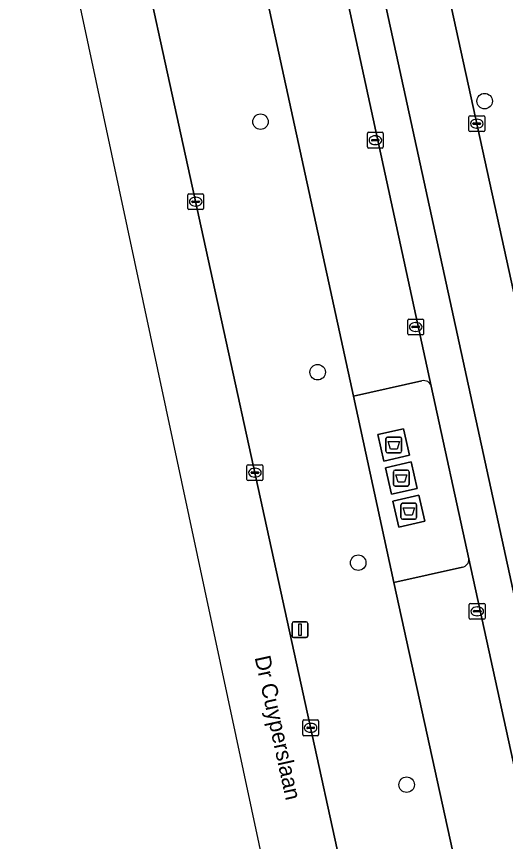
# Model space of a CAD drawing. Extents: x 160554 to 161248, y 385329 to 386506.
# Drawn here: x 160759.2 to 160790, y 385648.7 to 385700.8 of the extents above; entities that cross this region are included whole.
import ezdxf

# ---------------------------------------------------------------- set-up
doc = ezdxf.new("R2010")
doc.units = 0
for name, color, linetype in [('IMGEO_Afval_apart_plaats', 7, 'Continuous'), ('IMGEO_Berm_groen', 7, 'Continuous'), ('IMGEO_Boom', 7, 'Continuous'), ('IMGEO_Fietspad_gesloten', 7, 'Continuous'), ('IMGEO_Kolk', 7, 'Continuous'), ('IMGEO_Lichtmast', 7, 'Continuous'), ('IMGEO_Openbare_ruimte_label', 7, 'Continuous'), ('IMGEO_Parkeervlak_open', 7, 'Continuous'), ('IMGEO_Rijbaan_lokaal_gesloten', 7, 'Continuous'), ('IMGEO_Voetpad_gesloten', 7, 'Continuous'), ('IMGEO_Voetpad_open', 7, 'Continuous')]:
    doc.layers.add(name, color=color, linetype=linetype)

msp = doc.modelspace()

# ---------------------------------------------------------------- linework, layer by layer
at = {"layer": 'IMGEO_Afval_apart_plaats'}
for p, q in [((160782.492, 385673.312), (160782.492, 385674.112)), ((160782.492, 385674.112), (160782.492, 385673.312)), ((160782.592, 385674.212), (160783.382, 385674.212)), ((160783.382, 385674.212), (160782.592, 385674.212)), ((160783.482, 385674.112), (160783.482, 385673.312)), ((160783.482, 385673.312), (160783.482, 385674.112)), ((160783.382, 385673.212), (160782.592, 385673.212)), ((160782.592, 385673.212), (160783.382, 385673.212)), ((160783.064, 385672.121), (160783.854, 385672.121)), ((160783.854, 385672.121), (160783.064, 385672.121)), ((160782.964, 385671.221), (160782.964, 385672.021)), ((160782.964, 385672.021), (160782.964, 385671.221)), ((160783.954, 385672.021), (160783.954, 385671.221)), ((160783.954, 385671.221), (160783.954, 385672.021)), ((160783.854, 385671.121), (160783.064, 385671.121)), ((160783.064, 385671.121), (160783.854, 385671.121)), ((160783.539, 385670.031), (160784.329, 385670.031)), ((160784.329, 385670.031), (160783.539, 385670.031)), ((160783.439, 385669.131), (160783.439, 385669.931)), ((160783.439, 385669.931), (160783.439, 385669.131)), ((160784.429, 385669.931), (160784.429, 385669.131)), ((160784.429, 385669.131), (160784.429, 385669.931)), ((160784.329, 385669.031), (160783.539, 385669.031)), ((160783.539, 385669.031), (160784.329, 385669.031))]:
    msp.add_line(p, q, dxfattribs=at)
for points in [[(160782.635, 385673.926), (160783.339, 385673.926), (160783.19, 385673.456), (160782.784, 385673.456), (160782.635, 385673.926)], [(160783.107, 385671.835), (160783.811, 385671.835), (160783.662, 385671.365), (160783.256, 385671.365), (160783.107, 385671.835)], [(160783.582, 385669.745), (160784.286, 385669.745), (160784.137, 385669.275), (160783.731, 385669.275), (160783.582, 385669.745)]]:
    msp.add_lwpolyline(points, dxfattribs=at)
for centre, start, end in [((160782.592, 385674.112), 90, 180), ((160782.592, 385674.112), 90, 180), ((160783.382, 385674.112), 0, 90), ((160783.382, 385674.112), 360, 90), ((160782.592, 385673.312), 180, 270), ((160782.592, 385673.312), 180, 270), ((160783.382, 385673.312), 270, 0), ((160783.382, 385673.312), 270, 0), ((160783.064, 385672.021), 90, 180), ((160783.064, 385672.021), 90, 180), ((160783.854, 385672.021), 0, 90), ((160783.854, 385672.021), 360, 90), ((160783.064, 385671.221), 180, 270), ((160783.064, 385671.221), 180, 270), ((160783.854, 385671.221), 270, 0), ((160783.854, 385671.221), 270, 0), ((160783.539, 385669.931), 90, 180), ((160783.539, 385669.931), 90, 180), ((160784.329, 385669.931), 0, 90), ((160784.329, 385669.931), 360, 90), ((160783.539, 385669.131), 180, 270), ((160783.539, 385669.131), 180, 270), ((160784.329, 385669.131), 270, 0), ((160784.329, 385669.131), 270, 0)]:
    msp.add_arc(centre, 0.1, start, end, dxfattribs=at)
at = {"layer": 'IMGEO_Berm_groen'}
for points in [[(160782.985, 385665.035), (160780.449, 385676.798), (160771.9, 385716.053), (160771.864, 385716.217), (160765.422, 385714.855)], [(160765.423, 385712.202), (160786.539, 385615.58), (160786.759, 385614.588), (160789.643, 385615.193)], [(160800.563, 385612.03), (160799.679, 385611.855), (160794.85, 385610.818), (160787.16, 385645.959), (160784.317, 385645.421), (160784.057, 385646.893), (160786.851, 385647.37), (160782.985, 385665.035)]]:
    msp.add_lwpolyline(points, dxfattribs=at)
at = {"layer": 'IMGEO_Boom'}
for centre in [(160788.722, 385695.412), (160774.572, 385694.11), (160778.179, 385678.304), (160780.741, 385666.281), (160783.796, 385652.273)]:
    msp.add_circle(centre, 0.489, dxfattribs=at)
at = {"layer": 'IMGEO_Fietspad_gesloten'}
msp.add_lwpolyline([(160793.925, 385667.902), (160792.659, 385673.698), (160784.067, 385713.042), (160782.839, 385719.202), (160778.796, 385718.312), (160801.984, 385611.891), (160802.039, 385611.637), (160805.959, 385612.348), (160800.494, 385637.821)], close=True, dxfattribs=at)
at = {"layer": 'IMGEO_Kolk'}
for p, q in [((160787.727, 385693.562), (160787.727, 385694.414)), ((160787.802, 385694.488), (160788.654, 385694.488)), ((160788.728, 385694.414), (160788.728, 385693.562)), ((160787.986, 385693.982), (160787.986, 385693.994)), ((160788.424, 385693.945), (160788.026, 385693.945)), ((160788.029, 385694.031), (160788.427, 385694.031)), ((160788.215, 385694.268), (160788.24, 385694.268)), ((160788.47, 385693.994), (160788.47, 385693.982)), ((160781.397, 385693.444), (160782.249, 385693.444)), ((160788.654, 385693.488), (160787.802, 385693.488)), ((160788.238, 385693.708), (160788.213, 385693.708)), ((160781.322, 385692.518), (160781.322, 385693.37)), ((160781.581, 385692.938), (160781.581, 385692.95)), ((160782.019, 385692.901), (160781.621, 385692.901)), ((160781.624, 385692.987), (160782.022, 385692.987)), ((160781.81, 385693.224), (160781.835, 385693.224)), ((160782.065, 385692.95), (160782.065, 385692.938)), ((160782.323, 385693.37), (160782.323, 385692.518)), ((160782.249, 385692.444), (160781.397, 385692.444)), ((160781.833, 385692.664), (160781.808, 385692.664)), ((160769.979, 385688.638), (160769.979, 385689.49)), ((160770.054, 385689.564), (160770.906, 385689.564)), ((160770.467, 385689.344), (160770.492, 385689.344)), ((160770.98, 385689.49), (160770.98, 385688.638)), ((160770.238, 385689.058), (160770.238, 385689.07)), ((160770.676, 385689.021), (160770.278, 385689.021)), ((160770.281, 385689.107), (160770.679, 385689.107)), ((160770.49, 385688.784), (160770.465, 385688.784)), ((160770.722, 385689.07), (160770.722, 385689.058)), ((160770.906, 385688.564), (160770.054, 385688.564)), ((160783.871, 385680.733), (160783.871, 385681.585)), ((160783.946, 385681.659), (160784.798, 385681.659)), ((160784.359, 385681.439), (160784.384, 385681.439)), ((160784.872, 385681.585), (160784.872, 385680.733)), ((160784.13, 385681.153), (160784.13, 385681.165)), ((160784.568, 385681.116), (160784.17, 385681.116)), ((160784.173, 385681.202), (160784.571, 385681.202)), ((160784.382, 385680.879), (160784.357, 385680.879)), ((160784.614, 385681.165), (160784.614, 385681.153)), ((160784.798, 385680.659), (160783.946, 385680.659)), ((160773.716, 385671.538), (160773.716, 385672.39)), ((160773.791, 385672.464), (160774.643, 385672.464)), ((160774.204, 385672.244), (160774.229, 385672.244)), ((160774.717, 385672.39), (160774.717, 385671.538)), ((160773.975, 385671.958), (160773.975, 385671.97)), ((160774.413, 385671.921), (160774.015, 385671.921)), ((160774.018, 385672.007), (160774.416, 385672.007)), ((160774.227, 385671.684), (160774.202, 385671.684)), ((160774.459, 385671.97), (160774.459, 385671.958)), ((160774.643, 385671.464), (160773.791, 385671.464)), ((160787.826, 385663.716), (160788.678, 385663.716)), ((160787.751, 385662.79), (160787.751, 385663.642)), ((160788.01, 385663.21), (160788.01, 385663.222)), ((160788.053, 385663.259), (160788.451, 385663.259)), ((160788.239, 385663.496), (160788.264, 385663.496)), ((160788.494, 385663.222), (160788.494, 385663.21)), ((160788.752, 385663.642), (160788.752, 385662.79)), ((160788.678, 385662.716), (160787.826, 385662.716)), ((160788.448, 385663.173), (160788.05, 385663.173)), ((160788.262, 385662.936), (160788.237, 385662.936)), ((160777.235, 385655.436), (160777.235, 385656.288)), ((160777.31, 385656.362), (160778.162, 385656.362)), ((160777.537, 385655.905), (160777.935, 385655.905)), ((160777.723, 385656.142), (160777.748, 385656.142)), ((160778.236, 385656.288), (160778.236, 385655.436)), ((160777.494, 385655.856), (160777.494, 385655.868)), ((160777.932, 385655.819), (160777.534, 385655.819)), ((160777.746, 385655.582), (160777.721, 385655.582)), ((160777.978, 385655.868), (160777.978, 385655.856)), ((160778.162, 385655.362), (160777.31, 385655.362))]:
    msp.add_line(p, q, dxfattribs=at)
for points in [[(160787.727, 385693.562), (160787.727, 385694.414)], [(160787.802, 385694.488), (160788.654, 385694.488)], [(160788.728, 385694.414), (160788.728, 385693.562)], [(160781.397, 385693.444), (160782.249, 385693.444)], [(160788.654, 385693.488), (160787.802, 385693.488)], [(160781.322, 385692.518), (160781.322, 385693.37)], [(160782.323, 385693.37), (160782.323, 385692.518)], [(160782.249, 385692.444), (160781.397, 385692.444)], [(160769.979, 385688.638), (160769.979, 385689.49)], [(160770.054, 385689.564), (160770.906, 385689.564)], [(160770.98, 385689.49), (160770.98, 385688.638)], [(160770.906, 385688.564), (160770.054, 385688.564)], [(160783.871, 385680.733), (160783.871, 385681.585)], [(160783.946, 385681.659), (160784.798, 385681.659)], [(160784.872, 385681.585), (160784.872, 385680.733)], [(160784.798, 385680.659), (160783.946, 385680.659)], [(160773.716, 385671.538), (160773.716, 385672.39)], [(160773.791, 385672.464), (160774.643, 385672.464)], [(160774.717, 385672.39), (160774.717, 385671.538)], [(160774.643, 385671.464), (160773.791, 385671.464)], [(160787.826, 385663.716), (160788.678, 385663.716)], [(160787.751, 385662.79), (160787.751, 385663.642)], [(160788.752, 385663.642), (160788.752, 385662.79)], [(160788.678, 385662.716), (160787.826, 385662.716)], [(160777.235, 385655.436), (160777.235, 385656.288)], [(160777.31, 385656.362), (160778.162, 385656.362)], [(160778.236, 385656.288), (160778.236, 385655.436)], [(160778.162, 385655.362), (160777.31, 385655.362)]]:
    msp.add_lwpolyline(points, dxfattribs=at)
for centre, radius, start, end in [((160787.804, 385694.412), 0.0765, 91.552, 178.448), ((160787.804, 385694.412), 0.0765, 91.552, 178.448), ((160788.652, 385694.412), 0.0765, 1.552, 88.448), ((160788.652, 385694.412), 0.0765, 1.552, 88.448), ((160788.026, 385693.991), 0.0403, 85.8775, 175.7526), ((160788.023, 385693.981), 0.0366, 178.938, 274.7102), ((160788.427, 385693.988), 0.043, 264.8664, 352.4533), ((160788.431, 385693.993), 0.0386, 1.7309, 96.639), ((160781.399, 385693.368), 0.0765, 91.552, 178.448), ((160781.399, 385693.368), 0.0765, 91.552, 178.448), ((160782.247, 385693.368), 0.0765, 1.552, 88.448), ((160782.247, 385693.368), 0.0765, 1.552, 88.448), ((160787.804, 385693.564), 0.0765, 181.552, 268.448), ((160787.804, 385693.564), 0.0765, 181.552, 268.448), ((160788.652, 385693.564), 0.0765, 271.552, 358.448), ((160788.652, 385693.564), 0.0765, 271.552, 358.448), ((160781.621, 385692.947), 0.0403, 85.8775, 175.7526), ((160781.618, 385692.937), 0.0366, 178.938, 274.7102), ((160782.022, 385692.944), 0.043, 264.8664, 352.4533), ((160782.026, 385692.949), 0.0386, 1.7309, 96.639), ((160781.399, 385692.52), 0.0765, 181.552, 268.448), ((160781.399, 385692.52), 0.0765, 181.552, 268.448), ((160782.247, 385692.52), 0.0765, 271.552, 358.448), ((160782.247, 385692.52), 0.0765, 271.552, 358.448), ((160770.056, 385689.488), 0.0765, 91.552, 178.448), ((160770.056, 385689.488), 0.0765, 91.552, 178.448), ((160770.904, 385689.488), 0.0765, 1.552, 88.448), ((160770.904, 385689.488), 0.0765, 1.552, 88.448), ((160770.278, 385689.067), 0.0403, 85.8775, 175.7526), ((160770.275, 385689.057), 0.0366, 178.938, 274.7102), ((160770.679, 385689.064), 0.043, 264.8664, 352.4533), ((160770.683, 385689.069), 0.0386, 1.7309, 96.639), ((160770.056, 385688.64), 0.0765, 181.552, 268.448), ((160770.056, 385688.64), 0.0765, 181.552, 268.448), ((160770.904, 385688.64), 0.0765, 271.552, 358.448), ((160770.904, 385688.64), 0.0765, 271.552, 358.448), ((160783.948, 385681.583), 0.0765, 91.552, 178.448), ((160783.948, 385681.583), 0.0765, 91.552, 178.448), ((160784.796, 385681.583), 0.0765, 1.552, 88.448), ((160784.796, 385681.583), 0.0765, 1.552, 88.448), ((160784.17, 385681.162), 0.0403, 85.8775, 175.7526), ((160784.167, 385681.152), 0.0366, 178.938, 274.7102), ((160784.571, 385681.159), 0.043, 264.8664, 352.4533), ((160784.575, 385681.164), 0.0386, 1.7309, 96.639), ((160783.948, 385680.735), 0.0765, 181.552, 268.448), ((160783.948, 385680.735), 0.0765, 181.552, 268.448), ((160784.796, 385680.735), 0.0765, 271.552, 358.448), ((160784.796, 385680.735), 0.0765, 271.552, 358.448), ((160773.793, 385672.388), 0.0765, 91.552, 178.448), ((160773.793, 385672.388), 0.0765, 91.552, 178.448), ((160774.641, 385672.388), 0.0765, 1.552, 88.448), ((160774.641, 385672.388), 0.0765, 1.552, 88.448), ((160773.793, 385671.54), 0.0765, 181.552, 268.448), ((160773.793, 385671.54), 0.0765, 181.552, 268.448), ((160774.015, 385671.967), 0.0403, 85.8775, 175.7526), ((160774.012, 385671.957), 0.0366, 178.938, 274.7102), ((160774.416, 385671.964), 0.043, 264.8664, 352.4533), ((160774.42, 385671.969), 0.0386, 1.7309, 96.639), ((160774.641, 385671.54), 0.0765, 271.552, 358.448), ((160774.641, 385671.54), 0.0765, 271.552, 358.448), ((160787.828, 385663.64), 0.0765, 91.552, 178.448), ((160787.828, 385663.64), 0.0765, 91.552, 178.448), ((160788.676, 385663.64), 0.0765, 1.552, 88.448), ((160788.676, 385663.64), 0.0765, 1.552, 88.448), ((160788.05, 385663.219), 0.0403, 85.8775, 175.7526), ((160788.047, 385663.209), 0.0366, 178.938, 274.7102), ((160788.451, 385663.216), 0.043, 264.8664, 352.4533), ((160788.455, 385663.221), 0.0386, 1.7309, 96.639), ((160787.828, 385662.792), 0.0765, 181.552, 268.448), ((160787.828, 385662.792), 0.0765, 181.552, 268.448), ((160788.676, 385662.792), 0.0765, 271.552, 358.448), ((160788.676, 385662.792), 0.0765, 271.552, 358.448), ((160777.312, 385656.286), 0.0765, 91.552, 178.448), ((160777.312, 385656.286), 0.0765, 91.552, 178.448), ((160777.534, 385655.865), 0.0403, 85.8775, 175.7526), ((160777.939, 385655.867), 0.0386, 1.7309, 96.639), ((160778.16, 385656.286), 0.0765, 1.552, 88.448), ((160778.16, 385656.286), 0.0765, 1.552, 88.448), ((160777.312, 385655.438), 0.0765, 181.552, 268.448), ((160777.312, 385655.438), 0.0765, 181.552, 268.448), ((160777.531, 385655.855), 0.0366, 178.938, 274.7102), ((160777.935, 385655.862), 0.043, 264.8664, 352.4533), ((160778.16, 385655.438), 0.0765, 271.552, 358.448), ((160778.16, 385655.438), 0.0765, 271.552, 358.448)]:
    msp.add_arc(centre, radius, start, end, dxfattribs=at)
for centre, major_axis, ratio, start_param, end_param in [((160788.214, 385693.988), (-0.387, 0.002), 0.722429, 4.712389, 7.853982), ((160788.239, 385693.988), (-0.39, 0.002), 0.717154, 1.570796, 4.712389), ((160781.809, 385692.944), (-0.387, 0.002), 0.722429, 4.712389, 7.853982), ((160781.834, 385692.944), (-0.39, 0.002), 0.717154, 1.570796, 4.712389), ((160770.466, 385689.064), (-0.387, 0.002), 0.722429, 4.712389, 7.853982), ((160770.491, 385689.064), (-0.39, 0.002), 0.717154, 1.570796, 4.712389), ((160784.358, 385681.159), (-0.387, 0.002), 0.722429, 4.712389, 7.853982), ((160784.383, 385681.159), (-0.39, 0.002), 0.717154, 1.570796, 4.712389), ((160774.203, 385671.964), (-0.387, 0.002), 0.722429, 4.712389, 7.853982), ((160774.228, 385671.964), (-0.39, 0.002), 0.717154, 1.570796, 4.712389), ((160788.238, 385663.216), (-0.387, 0.002), 0.722429, 4.712389, 7.853982), ((160788.263, 385663.216), (-0.39, 0.002), 0.717154, 1.570796, 4.712389), ((160777.722, 385655.862), (-0.387, 0.002), 0.722429, 4.712389, 7.853982), ((160777.747, 385655.862), (-0.39, 0.002), 0.717154, 1.570796, 4.712389)]:
    msp.add_ellipse(centre, major_axis=major_axis, ratio=ratio, start_param=start_param, end_param=end_param, dxfattribs=at)
at = {"layer": 'IMGEO_Lichtmast'}
for p, q in [((160776.562, 385661.653), (160776.562, 385662.453)), ((160776.562, 385662.453), (160776.562, 385661.653)), ((160776.662, 385662.553), (160777.452, 385662.553)), ((160777.452, 385662.553), (160776.662, 385662.553)), ((160777.552, 385662.453), (160777.552, 385661.653)), ((160777.552, 385661.653), (160777.552, 385662.453)), ((160777.452, 385661.553), (160776.662, 385661.553)), ((160776.662, 385661.553), (160777.452, 385661.553))]:
    msp.add_line(p, q, dxfattribs=at)
msp.add_lwpolyline([(160776.982, 385662.428), (160777.132, 385662.428), (160777.132, 385661.678), (160776.982, 385661.678), (160776.982, 385662.428)], dxfattribs=at)
for centre, start, end in [((160776.662, 385662.453), 90, 180), ((160776.662, 385662.453), 90, 180), ((160777.452, 385662.453), 0, 90), ((160777.452, 385662.453), 360, 90), ((160776.662, 385661.653), 180, 270), ((160776.662, 385661.653), 180, 270), ((160777.452, 385661.653), 270, 0), ((160777.452, 385661.653), 270, 0)]:
    msp.add_arc(centre, 0.1, start, end, dxfattribs=at)
at = {"layer": 'IMGEO_Parkeervlak_open'}
for points in [[(160785.354, 385677.416), (160776.746, 385717.092), (160771.9, 385716.053), (160780.449, 385676.798), (160784.761, 385677.762)], [(160787.326, 385665.998), (160782.985, 385665.035), (160786.851, 385647.37), (160787.16, 385645.959), (160794.85, 385610.818), (160799.679, 385611.855), (160787.727, 385666.519)]]:
    msp.add_lwpolyline(points, dxfattribs=at)
for centre, radius, start, end in [((160784.877, 385677.279), 0.496, 15.9919, 103.4832), ((160787.231, 385666.486), 0.497, 281.0485, 3.7824)]:
    msp.add_arc(centre, radius, start, end, dxfattribs=at)
at = {"layer": 'IMGEO_Rijbaan_lokaal_gesloten'}
for points in [[(160715.986, 385920.097), (160719.827, 385902.586), (160732.663, 385844.066), (160734.272, 385836.538), (160774.456, 385648.538), (160783.981, 385603.977), (160786.986, 385589.919), (160802.685, 385519.246), (160829.424, 385398.876), (160836.967, 385359.152), (160838.712, 385333.406), (160857.818, 385334.076)], [(160814.034, 385489.763), (160812.038, 385498.774), (160812.015, 385498.878), (160809.69, 385509.409), (160809.094, 385512.157), (160808.987, 385512.133), (160808.259, 385515.353), (160808.366, 385515.377), (160806.689, 385522.984), (160806.582, 385522.96), (160805.866, 385526.229), (160805.973, 385526.253), (160792.048, 385590.284), (160786.885, 385614.09), (160786.759, 385614.588), (160786.539, 385615.58), (160765.423, 385712.202)]]:
    msp.add_lwpolyline(points, dxfattribs=at)
at = {"layer": 'IMGEO_Voetpad_gesloten'}
for points in [[(160783.609, 385674.731), (160781.989, 385674.367), (160782.365, 385672.694), (160783.985, 385673.058)], [(160784.081, 385672.64), (160782.461, 385672.276), (160782.837, 385670.603), (160784.457, 385670.967)], [(160784.572, 385670.541), (160782.917, 385670.158), (160783.296, 385668.52), (160784.951, 385668.903)]]:
    msp.add_lwpolyline(points, close=True, dxfattribs=at)
at = {"layer": 'IMGEO_Voetpad_open'}
for points in [[(160782.839, 385719.202), (160784.067, 385713.042), (160792.659, 385673.698), (160793.827, 385673.961), (160795.094, 385668.141), (160793.925, 385667.902), (160800.494, 385637.821), (160805.959, 385612.348), (160806.069, 385611.834)], [(160801.984, 385611.891), (160778.796, 385718.312)], [(160777.999, 385717.375), (160776.746, 385717.092), (160785.354, 385677.416), (160787.727, 385666.519), (160799.679, 385611.855), (160800.563, 385612.03), (160801.414, 385612.199)], [(160784.761, 385677.762), (160780.449, 385676.798), (160782.985, 385665.035), (160787.326, 385665.998)], [(160787.727, 385666.519), (160785.354, 385677.416)]]:
    msp.add_lwpolyline(points, dxfattribs=at)
for points in [[(160782.365, 385672.694), (160781.989, 385674.367), (160783.609, 385674.731), (160783.985, 385673.058)], [(160782.837, 385670.603), (160782.461, 385672.276), (160784.081, 385672.64), (160784.457, 385670.967)], [(160783.296, 385668.52), (160782.917, 385670.158), (160784.572, 385670.541), (160784.951, 385668.903)]]:
    msp.add_lwpolyline(points, close=True, dxfattribs=at)
for centre, radius, start, end in [((160784.877, 385677.279), 0.496, 15.9919, 103.4832), ((160787.231, 385666.486), 0.497, 281.0485, 3.7824)]:
    msp.add_arc(centre, radius, start, end, dxfattribs=at)

# ---------------------------------------------------------------- texts
at = {"layer": 'IMGEO_Openbare_ruimte_label'}
msp.add_text('Dr Cuyperslaan', height=1, rotation=282.3548, dxfattribs=at).set_placement((160774.196, 385660.306))

doc.saveas('drawing.dxf')
